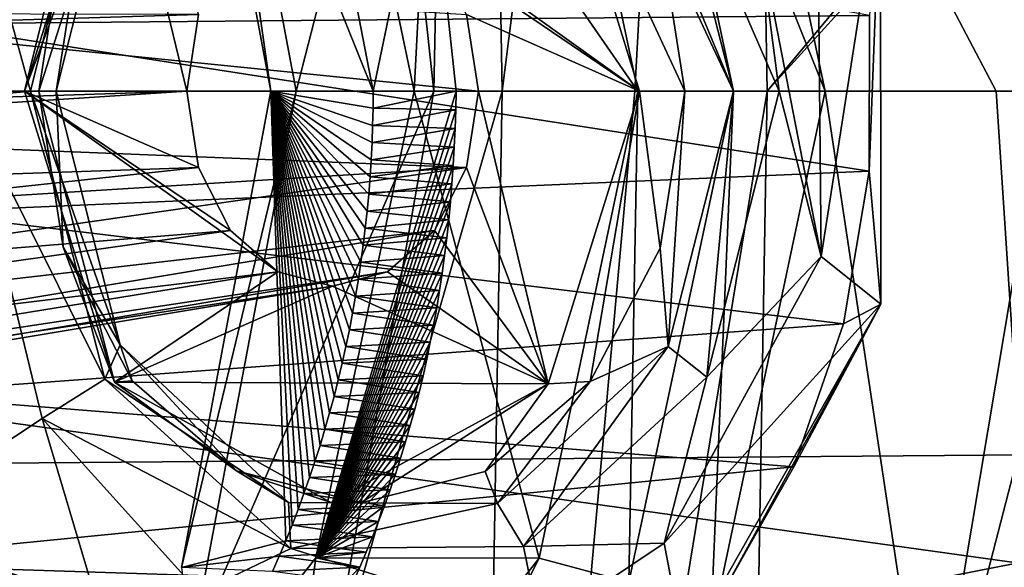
# Model space of a CAD drawing. Header units: metres. Extents: x -150 to 307, y -550 to 84.
# Tile 851 of 1056: x 202.83 to 204.98, y -1.04 to 0.16. Entities that reach past the tile are written whole.
import ezdxf

# ---------------------------------------------------------------- set-up
doc = ezdxf.new("R2010")
doc.units = ezdxf.units.M
doc.layers.add('solid_26006363', color=7, linetype='CONTINUOUS')

msp = doc.modelspace()

# ---------------------------------------------------------------- linework, layer by layer
at = {"layer": 'solid_26006363'}
for points in [[(204.964966, 17.972246, 921.404236), (199.540802, 0, 917.246277), (201.605789, 19.081154, 918.411316)], [(208.028397, 15.818866, 924.133667), (199.540802, 0, 917.246277), (204.964966, 17.972246, 921.404236)], [(210.618042, 12.746159, 926.440979), (199.540802, 0, 917.246277), (208.028397, 15.818866, 924.133667)], [(212.583405, 8.932697, 928.192017), (199.540802, 0, 917.246277), (210.618042, 12.746159, 926.440979)], [(202.146072, 11.879212, 921.398987), (201.843781, -0.000005, 921.499268), (205.746124, 11.74449, 924.325989)], [(201.843781, -0.000005, 921.499268), (205.21727, -0.000005, 924.228638), (205.746124, 11.74449, 924.325989)], [(213.810257, 4.600105, 929.285156), (199.540802, 0, 917.246277), (212.583405, 8.932697, 928.192017)], [(213.810257, 4.600105, 929.285156), (214.22731, 0.000173, 929.656738), (199.540802, 0, 917.246277)], [(205.252258, 4.395831, 882.401978), (205.336761, 0.000016, 882.408264), (203.674561, 2.040061, 881.072632)], [(204.394348, 4.029039, 884.660217), (203.815063, 3.965698, 884.186707), (203.884445, -0.000005, 884.191711)], [(204.394348, 4.029039, 884.660217), (203.884445, -0.000005, 884.191711), (204.174118, -0.000003, 884.427734)], [(204.394348, 4.029039, 884.660217), (204.174118, -0.000003, 884.427734), (204.463165, 0.00001, 884.663513)], [(206.949814, 2.980373, 886.73175), (204.394348, 4.029039, 884.660217), (204.463165, 0.00001, 884.663513)], [(203.815063, 3.965698, 884.186707), (203.646423, 0.824844, 884.000244), (203.73497, 0.000001, 884.070068)], [(203.884445, -0.000005, 884.191711), (203.815063, 3.965698, 884.186707), (203.73497, 0.000001, 884.070068)], [(206.012115, 1.702046, 885.940674), (206.949814, 2.980373, 886.73175), (204.463165, 0.00001, 884.663513)], [(203.674561, 2.040061, 881.072632), (205.336761, 0.000016, 882.408264), (204.338028, 1.189752, 881.601074)], [(51.326496, 1.972128, 672.819702), (286.751587, 0, -98.190849), (51.055336, 0, 672.736816)], [(51.326496, 1.972128, 672.819702), (287.022736, 1.972128, -98.107941), (286.751587, 0, -98.190849)], [(64.172447, 1.972128, 676.747131), (64.443604, 0, 676.830017), (299.873505, 1.954857, -94.17907)], [(195.914063, 1.972128, -275.727936), (197.603653, 0, -274.843964), (206.087204, 0, -271.541718)], [(195.914063, 1.972128, -275.727936), (206.087204, 0, -271.541718), (211.64624, 1.972128, -269.344177)], [(64.443604, 0, 676.830017), (300.139832, 0, -94.097641), (299.873505, 1.954857, -94.17907)], [(200.220139, 1.954857, -288.457275), (210.262085, 0, -284.97406), (192.05072, 0, -291.263794)], [(200.220139, 1.954857, -288.457275), (217.42778, 1.954857, -281.474823), (210.262085, 0, -284.97406)], [(205.070313, -0.000009, 885.159485), (206.012115, 1.702046, 885.940674), (204.463165, 0.00001, 884.663513)], [(203.183975, 1.04071, 882.960266), (203.378433, -0.000002, 883.138367), (203.205261, 1.215322, 883.480652)], [(203.205261, 1.215322, 883.480652), (203.434082, -0.000002, 883.656616), (203.646423, 0.824844, 884.000244)], [(203.378433, -0.000002, 883.138367), (203.434082, -0.000002, 883.656616), (203.205261, 1.215322, 883.480652)], [(204.160873, 1.074673, 881.555176), (204.338028, 1.189752, 881.601074), (204.59053, -0.000016, 881.801453)], [(204.338028, 1.189752, 881.601074), (205.336761, 0.000016, 882.408264), (204.964142, 0, 882.105042)], [(204.338028, 1.189752, 881.601074), (204.964142, 0, 882.105042), (204.59053, -0.000016, 881.801453)], [(203.965103, 1.020969, 881.662537), (204.160873, 1.074673, 881.555176), (204.390289, -0.000131, 881.734497)], [(204.160873, 1.074673, 881.555176), (204.59053, -0.000016, 881.801453), (204.390289, -0.000131, 881.734497)], [(203.602386, -0.000003, 882.648987), (203.378433, -0.000002, 883.138367), (203.183975, 1.04071, 882.960266)], [(203.412003, 0.981815, 882.507935), (203.602386, -0.000003, 882.648987), (203.183975, 1.04071, 882.960266)], [(203.965103, 1.020969, 881.662537), (204.180939, -0.000267, 881.830872), (203.479248, 1.014597, 882.190918)], [(203.479248, 1.014597, 882.190918), (203.692352, -0.000093, 882.360352), (203.721878, 0.574387, 882.385376)], [(204.180939, -0.000267, 881.830872), (203.692352, -0.000093, 882.360352), (203.479248, 1.014597, 882.190918)], [(203.965103, 1.020969, 881.662537), (204.390289, -0.000131, 881.734497), (204.180939, -0.000267, 881.830872)], [(203.721878, 0.574387, 882.385376), (203.602386, -0.000003, 882.648987), (203.412003, 0.981815, 882.507935)], [(203.434082, -0.000002, 883.656616), (203.73497, 0.000001, 884.070068), (203.646423, 0.824844, 884.000244)], [(203.19487, 0.000001, 879.22406), (202.840439, 0, 878.908264), (203.040024, 0.640027, 879.08606)], [(203.040024, 0.640027, 879.08606), (202.840439, 0, 878.908264), (203.07695, 0.634824, 879.036682)], [(202.840439, 0, 878.908264), (202.925186, 0.343412, 878.915466), (203.07695, 0.634824, 879.036682)], [(203.220505, 0.1671, 879.246887), (203.19487, 0.000001, 879.22406), (203.040024, 0.640027, 879.08606)], [(203.633484, 0.394892, 879.614807), (203.987732, 0.636135, 879.930481), (204.184387, 0, 880.105652)], [(204.184387, 0, 880.105652), (203.987732, 0.636135, 879.930481), (204.283432, 0, 879.994507)], [(203.987732, 0.636135, 879.930481), (204.229965, 0.341983, 879.953003), (204.283432, 0, 879.994507)], [(203.004791, 0.608916, 878.779419), (202.853806, 0, 878.656555), (202.750473, 0.373032, 878.573792)], [(202.909439, 0.000001, 878.764282), (202.853806, 0, 878.656555), (203.004791, 0.608916, 878.779419)], [(203.048874, 0.554013, 878.873779), (202.909439, 0.000001, 878.764282), (203.004791, 0.608916, 878.779419)], [(203.721878, 0.574387, 882.385376), (203.783676, -0.000035, 882.434448), (203.602386, -0.000003, 882.648987)], [(203.692352, -0.000093, 882.360352), (203.783676, -0.000035, 882.434448), (203.721878, 0.574387, 882.385376)], [(204.687073, 0.164776, 880.631409), (202.557129, 0.553, 883.368103), (202.615784, 0.147125, 883.414734)], [(202.925186, 0.343412, 878.915466), (202.871704, 0, 878.873169), (203.048874, 0.554013, 878.873779)], [(203.048874, 0.554013, 878.873779), (202.871704, 0, 878.873169), (202.909439, 0.000001, 878.764282)], [(204.229965, 0.341983, 879.953003), (204.246582, 0.559441, 879.830444), (204.39006, 0, 879.944397)], [(204.246582, 0.559441, 879.830444), (204.489822, 0, 879.977661), (204.39006, 0, 879.944397)], [(204.246582, 0.559441, 879.830444), (204.445282, 0.340175, 879.942017), (204.489822, 0, 879.977661)], [(204.581467, -0.361663, 880.052307), (204.574295, 0.390887, 880.04657), (204.711334, 0.468825, 880.300293)], [(204.581467, -0.361663, 880.052307), (204.711334, 0.468825, 880.300293), (204.712173, -0.465851, 880.300964)], [(204.712173, -0.465851, 880.300964), (204.711334, 0.468825, 880.300293), (204.686172, -0.175092, 880.630676)], [(204.711334, 0.468825, 880.300293), (204.687073, 0.164776, 880.631409), (204.686172, -0.175092, 880.630676)], [(203.832275, -0.000001, 879.791931), (199.608185, 0, 886.125671), (199.546371, 0.433341, 886.076233)], [(203.806656, 0.1671, 879.769104), (203.832275, -0.000001, 879.791931), (199.546371, 0.433341, 886.076233)], [(203.736359, 0.304631, 879.706482), (203.633484, 0.394892, 879.614807), (204.184387, 0, 880.105652)], [(204.445282, 0.340175, 879.942017), (204.574295, 0.390887, 880.04657), (204.581467, -0.361663, 880.052307)], [(202.853806, 0, 878.656555), (202.708496, -0.01422, 878.539612), (202.750473, 0.373032, 878.573792)], [(202.840439, 0, 878.908264), (202.871704, 0, 878.873169), (202.925186, 0.343412, 878.915466)], [(204.229965, 0.341983, 879.953003), (204.39006, 0, 879.944397), (204.283432, 0, 879.994507)], [(204.445282, 0.340175, 879.942017), (204.581467, -0.361663, 880.052307), (204.489822, 0, 879.977661)], [(203.806656, 0.1671, 879.769104), (203.736359, 0.304631, 879.706482), (204.184387, 0, 880.105652)], [(203.220505, 0.1671, 879.246887), (197.71077, 0.178414, 884.593933), (197.700653, 0, 884.585632)], [(203.220505, 0.1671, 879.246887), (197.700653, 0, 884.585632), (203.19487, 0.000001, 879.22406)], [(204.687073, 0.164776, 880.631409), (202.615784, 0.147125, 883.414734), (204.686172, -0.175092, 880.630676)], [(203.806656, 0.1671, 879.769104), (204.184387, 0, 880.105652), (203.832275, -0.000001, 879.791931)], [(204.686172, -0.175092, 880.630676), (202.615784, 0.147125, 883.414734), (202.606003, -0.264441, 883.406921)], [(203.19487, 0.000001, 879.22406), (197.700653, 0, 884.585632), (197.710831, -0.17903, 884.593994)], [(203.19487, 0.000001, 879.22406), (197.710831, -0.17903, 884.593994), (197.741104, -0.35402, 884.618652)], [(203.19487, 0.000001, 879.22406), (197.741104, -0.35402, 884.618652), (203.220505, -0.1671, 879.246887)], [(199.540802, 0, 917.246277), (214.22731, 0.000173, 929.656738), (213.810318, -4.599802, 929.285156)], [(203.19487, 0.000001, 879.22406), (203.220505, -0.1671, 879.246887), (202.840439, 0, 878.908264)], [(203.290802, -0.304631, 879.309509), (203.393677, -0.394892, 879.401184), (202.840439, 0, 878.908264)], [(203.393677, -0.394892, 879.401184), (203.037094, -0.636135, 879.083435), (202.840439, 0, 878.908264)], [(203.220505, -0.1671, 879.246887), (203.290802, -0.304631, 879.309509), (202.840439, 0, 878.908264)], [(203.037094, -0.636135, 879.083435), (202.871704, 0, 878.873169), (202.840439, 0, 878.908264)], [(202.909439, 0.000001, 878.764282), (203.049377, -0.554902, 878.874146), (202.853806, 0, 878.656555)], [(202.909439, 0.000001, 878.764282), (202.871704, 0, 878.873169), (202.924622, -0.3416, 878.914978)], [(203.037094, -0.636135, 879.083435), (202.924622, -0.3416, 878.914978), (202.871704, 0, 878.873169)], [(202.924622, -0.3416, 878.914978), (203.049377, -0.554902, 878.874146), (202.909439, 0.000001, 878.764282)], [(203.205017, -1.21584, 883.48053), (203.73497, 0.000001, 884.070068), (203.434082, -0.000002, 883.656616)], [(203.205017, -1.21584, 883.48053), (203.497253, -1.344936, 883.882629), (203.73497, 0.000001, 884.070068)], [(203.497253, -1.344936, 883.882629), (203.884445, -0.000005, 884.191711), (203.73497, 0.000001, 884.070068)], [(204.463165, 0.00001, 884.663513), (204.174118, -0.000003, 884.427734), (203.815048, -3.966245, 884.186707)], [(204.394333, -4.029554, 884.660217), (204.463165, 0.00001, 884.663513), (203.815048, -3.966245, 884.186707)], [(203.832275, -0.000001, 879.791931), (204.184387, 0, 880.105652), (203.984787, -0.640027, 879.927856)], [(203.984787, -0.640027, 879.927856), (204.184387, 0, 880.105652), (204.076614, -0.635017, 879.832397)], [(204.184387, 0, 880.105652), (204.229492, -0.343473, 879.952637), (204.076614, -0.635017, 879.832397)], [(204.184387, 0, 880.105652), (204.283432, 0, 879.994507), (204.229492, -0.343473, 879.952637)], [(205.070313, -0.000009, 885.159485), (204.463165, 0.00001, 884.663513), (204.394333, -4.029554, 884.660217)], [(204.964142, 0, 882.105042), (205.336761, 0.000016, 882.408264), (205.252289, -4.395135, 882.401978)], [(51.055336, 0, 672.736816), (286.751587, 0, -98.190849), (287.017914, -1.954857, -98.109421)], [(51.326496, -1.972128, 672.819702), (51.055336, 0, 672.736816), (287.017914, -1.954857, -98.109421)], [(64.172447, -1.972128, 676.747131), (299.868683, -1.972128, -94.180542), (300.139832, 0, -94.097641)], [(64.443604, 0, 676.830017), (64.172447, -1.972128, 676.747131), (300.139832, 0, -94.097641)], [(192.05072, 0, -291.263794), (210.262085, 0, -284.97406), (200.218521, -1.972128, -288.452515)], [(195.912445, -1.954857, -275.723175), (211.644073, -1.954857, -269.33963), (197.603653, 0, -274.843964)], [(211.644073, -1.954857, -269.33963), (206.087204, 0, -271.541718), (197.603653, 0, -274.843964)], [(199.540802, 0, 917.246277), (213.810318, -4.599802, 929.285156), (212.583496, -8.932452, 928.192139)], [(199.540802, 0, 917.246277), (212.583496, -8.932452, 928.192139), (210.618164, -12.745977, 926.441101)], [(199.540802, 0, 917.246277), (210.618164, -12.745977, 926.441101), (208.028534, -15.818749, 924.133789)], [(199.540802, 0, 917.246277), (208.028534, -15.818749, 924.133789), (204.965088, -17.972189, 921.404358)], [(199.540802, 0, 917.246277), (204.965088, -17.972189, 921.404358), (201.605896, -19.081144, 918.411438)], [(203.806656, -0.1671, 879.769104), (199.546844, -0.431745, 886.07666), (199.608185, 0, 886.125671)], [(203.806656, -0.1671, 879.769104), (199.608185, 0, 886.125671), (203.832275, -0.000001, 879.791931)], [(210.262085, 0, -284.97406), (217.425598, -1.972128, -281.470245), (200.218521, -1.972128, -288.452515)], [(202.146072, -11.879224, 921.398987), (205.21727, -0.000005, 924.228638), (201.843781, -0.000005, 921.499268)], [(202.146072, -11.879224, 921.398987), (205.403427, -0.000005, 924.376648), (205.21727, -0.000005, 924.228638)], [(202.146072, -11.879224, 921.398987), (205.74469, -11.744577, 924.324829), (205.403427, -0.000005, 924.376648)], [(202.708496, -0.01422, 878.539612), (202.879089, -0.715703, 878.67865), (202.644989, -0.870142, 878.622192)], [(202.853806, 0, 878.656555), (203.016022, -0.630017, 878.788574), (202.708496, -0.01422, 878.539612)], [(203.016022, -0.630017, 878.788574), (202.879089, -0.715703, 878.67865), (202.708496, -0.01422, 878.539612)], [(203.049377, -0.554902, 878.874146), (203.016022, -0.630017, 878.788574), (202.853806, 0, 878.656555)], [(203.183762, -1.041167, 882.960144), (203.434082, -0.000002, 883.656616), (203.378433, -0.000002, 883.138367)], [(203.183762, -1.041167, 882.960144), (203.205017, -1.21584, 883.48053), (203.434082, -0.000002, 883.656616)], [(203.411484, -0.982969, 882.507507), (203.183762, -1.041167, 882.960144), (203.378433, -0.000002, 883.138367)], [(203.602097, -0.037528, 882.648804), (203.378433, -0.000002, 883.138367), (203.602386, -0.000003, 882.648987)], [(203.425201, -0.948898, 882.517761), (203.411484, -0.982969, 882.507507), (203.378433, -0.000002, 883.138367)], [(203.438431, -0.914538, 882.527588), (203.425201, -0.948898, 882.517761), (203.378433, -0.000002, 883.138367)], [(203.451172, -0.879906, 882.537048), (203.438431, -0.914538, 882.527588), (203.378433, -0.000002, 883.138367)], [(203.463394, -0.845018, 882.546204), (203.451172, -0.879906, 882.537048), (203.378433, -0.000002, 883.138367)], [(203.475128, -0.80989, 882.554871), (203.463394, -0.845018, 882.546204), (203.378433, -0.000002, 883.138367)], [(203.486359, -0.77454, 882.563232), (203.475128, -0.80989, 882.554871), (203.378433, -0.000002, 883.138367)], [(203.497055, -0.738984, 882.571228), (203.486359, -0.77454, 882.563232), (203.378433, -0.000002, 883.138367)], [(203.507248, -0.703239, 882.578796), (203.497055, -0.738984, 882.571228), (203.378433, -0.000002, 883.138367)], [(203.516922, -0.667324, 882.585999), (203.507248, -0.703239, 882.578796), (203.378433, -0.000002, 883.138367)], [(203.526062, -0.631237, 882.592773), (203.516922, -0.667324, 882.585999), (203.378433, -0.000002, 883.138367)], [(203.534698, -0.59497, 882.599182), (203.526062, -0.631237, 882.592773), (203.378433, -0.000002, 883.138367)], [(203.542831, -0.558536, 882.605225), (203.534698, -0.59497, 882.599182), (203.378433, -0.000002, 883.138367)], [(203.55043, -0.521946, 882.610901), (203.542831, -0.558536, 882.605225), (203.378433, -0.000002, 883.138367)], [(203.557526, -0.485213, 882.61615), (203.55043, -0.521946, 882.610901), (203.378433, -0.000002, 883.138367)], [(203.564102, -0.448348, 882.621033), (203.557526, -0.485213, 882.61615), (203.378433, -0.000002, 883.138367)], [(203.570175, -0.411363, 882.625488), (203.564102, -0.448348, 882.621033), (203.378433, -0.000002, 883.138367)], [(203.575714, -0.374271, 882.629578), (203.570175, -0.411363, 882.625488), (203.378433, -0.000002, 883.138367)], [(203.580734, -0.337083, 882.633301), (203.575714, -0.374271, 882.629578), (203.378433, -0.000002, 883.138367)], [(203.585236, -0.29981, 882.636597), (203.580734, -0.337083, 882.633301), (203.378433, -0.000002, 883.138367)], [(203.589218, -0.262465, 882.639526), (203.585236, -0.29981, 882.636597), (203.378433, -0.000002, 883.138367)], [(203.592682, -0.22506, 882.64209), (203.589218, -0.262465, 882.639526), (203.378433, -0.000002, 883.138367)], [(203.595612, -0.187605, 882.644226), (203.592682, -0.22506, 882.64209), (203.378433, -0.000002, 883.138367)], [(203.598022, -0.150113, 882.645935), (203.595612, -0.187605, 882.644226), (203.378433, -0.000002, 883.138367)], [(203.599915, -0.112595, 882.647278), (203.598022, -0.150113, 882.645935), (203.378433, -0.000002, 883.138367)], [(203.601257, -0.075063, 882.648254), (203.599915, -0.112595, 882.647278), (203.378433, -0.000002, 883.138367)], [(203.602097, -0.037528, 882.648804), (203.601257, -0.075063, 882.648254), (203.378433, -0.000002, 883.138367)], [(203.476746, -1.020262, 882.188904), (203.782867, -0.04119, 882.433777), (203.783676, -0.000035, 882.434448)], [(203.476746, -1.020262, 882.188904), (203.783676, -0.000035, 882.434448), (203.692352, -0.000093, 882.360352)], [(203.965088, -1.020979, 881.662537), (203.476746, -1.020262, 882.188904), (203.692352, -0.000093, 882.360352)], [(203.815048, -3.966245, 884.186707), (203.884445, -0.000005, 884.191711), (203.497253, -1.344936, 883.882629)], [(203.783676, -0.000035, 882.434448), (203.602097, -0.037528, 882.648804), (203.602386, -0.000003, 882.648987)], [(203.782867, -0.04119, 882.433777), (203.602097, -0.037528, 882.648804), (203.783676, -0.000035, 882.434448)], [(203.965088, -1.020979, 881.662537), (203.692352, -0.000093, 882.360352), (204.180939, -0.000267, 881.830872)], [(203.806656, -0.1671, 879.769104), (203.832275, -0.000001, 879.791931), (203.984787, -0.640027, 879.927856)], [(204.174118, -0.000003, 884.427734), (203.884445, -0.000005, 884.191711), (203.815048, -3.966245, 884.186707)], [(203.965088, -1.020979, 881.662537), (204.180939, -0.000267, 881.830872), (204.16098, -1.073723, 881.555481)], [(204.16098, -1.073723, 881.555481), (204.390289, -0.000131, 881.734497), (204.339767, -1.185266, 881.602478)], [(204.180939, -0.000267, 881.830872), (204.390289, -0.000131, 881.734497), (204.16098, -1.073723, 881.555481)], [(204.229492, -0.343473, 879.952637), (204.283432, 0, 879.994507), (204.247086, -0.558559, 879.830872)], [(204.283432, 0, 879.994507), (204.39006, 0, 879.944397), (204.247086, -0.558559, 879.830872)], [(204.247086, -0.558559, 879.830872), (204.39006, 0, 879.944397), (204.331451, -0.625229, 879.850769)], [(204.39006, 0, 879.944397), (204.489822, 0, 879.977661), (204.331451, -0.625229, 879.850769)], [(204.331451, -0.625229, 879.850769), (204.489822, 0, 879.977661), (204.581467, -0.361663, 880.052307)], [(204.339767, -1.185266, 881.602478), (204.59053, -0.000016, 881.801453), (205.252289, -4.395135, 882.401978)], [(204.390289, -0.000131, 881.734497), (204.59053, -0.000016, 881.801453), (204.339767, -1.185266, 881.602478)], [(205.070313, -0.000009, 885.159485), (204.394333, -4.029554, 884.660217), (205.674576, -0.000037, 885.654297)], [(206.015366, -1.709859, 885.94342), (205.674576, -0.000037, 885.654297), (204.394333, -4.029554, 884.660217)], [(204.59053, -0.000016, 881.801453), (204.964142, 0, 882.105042), (205.252289, -4.395135, 882.401978)], [(203.476746, -1.020262, 882.188904), (203.78157, -0.082, 882.432739), (203.782867, -0.04119, 882.433777)], [(203.782867, -0.04119, 882.433777), (203.601257, -0.075063, 882.648254), (203.602097, -0.037528, 882.648804)], [(203.782867, -0.04119, 882.433777), (203.78157, -0.082, 882.432739), (203.601257, -0.075063, 882.648254)], [(203.476746, -1.020262, 882.188904), (203.77977, -0.122522, 882.431335), (203.78157, -0.082, 882.432739)], [(203.78157, -0.082, 882.432739), (203.599915, -0.112595, 882.647278), (203.601257, -0.075063, 882.648254)], [(203.78157, -0.082, 882.432739), (203.77977, -0.122522, 882.431335), (203.599915, -0.112595, 882.647278)], [(203.476746, -1.020262, 882.188904), (203.777466, -0.162757, 882.429504), (203.77977, -0.122522, 882.431335)], [(203.77977, -0.122522, 882.431335), (203.598022, -0.150113, 882.645935), (203.599915, -0.112595, 882.647278)], [(203.77977, -0.122522, 882.431335), (203.777466, -0.162757, 882.429504), (203.598022, -0.150113, 882.645935)], [(203.777466, -0.162757, 882.429504), (203.595612, -0.187605, 882.644226), (203.598022, -0.150113, 882.645935)], [(203.220505, -0.1671, 879.246887), (197.741104, -0.35402, 884.618652), (197.894882, -0.742813, 884.744019)], [(203.220505, -0.1671, 879.246887), (197.894882, -0.742813, 884.744019), (203.290802, -0.304631, 879.309509)], [(203.806656, -0.1671, 879.769104), (199.371964, -0.80643, 885.936646), (199.546844, -0.431745, 886.07666)], [(203.736359, -0.304631, 879.706482), (199.371964, -0.80643, 885.936646), (203.806656, -0.1671, 879.769104)], [(203.476746, -1.020262, 882.188904), (203.774673, -0.202702, 882.427307), (203.777466, -0.162757, 882.429504)], [(203.777466, -0.162757, 882.429504), (203.774673, -0.202702, 882.427307), (203.595612, -0.187605, 882.644226)], [(203.736359, -0.304631, 879.706482), (203.806656, -0.1671, 879.769104), (203.984787, -0.640027, 879.927856)], [(204.686172, -0.175092, 880.630676), (202.606003, -0.264441, 883.406921), (204.630661, -0.509168, 880.585022)], [(203.774673, -0.202702, 882.427307), (203.592682, -0.22506, 882.64209), (203.595612, -0.187605, 882.644226)], [(204.712173, -0.465851, 880.300964), (204.686172, -0.175092, 880.630676), (204.630661, -0.509168, 880.585022)], [(203.476746, -1.020262, 882.188904), (203.771393, -0.242357, 882.424683), (203.774673, -0.202702, 882.427307)], [(203.774673, -0.202702, 882.427307), (203.771393, -0.242357, 882.424683), (203.592682, -0.22506, 882.64209)], [(203.771393, -0.242357, 882.424683), (203.589218, -0.262465, 882.639526), (203.592682, -0.22506, 882.64209)], [(203.476746, -1.020262, 882.188904), (203.767609, -0.281721, 882.421692), (203.771393, -0.242357, 882.424683)], [(203.771393, -0.242357, 882.424683), (203.767609, -0.281721, 882.421692), (203.589218, -0.262465, 882.639526)], [(204.630661, -0.509168, 880.585022), (202.606003, -0.264441, 883.406921), (202.528778, -0.662682, 883.34552)], [(203.767609, -0.281721, 882.421692), (203.585236, -0.29981, 882.636597), (203.589218, -0.262465, 882.639526)], [(203.476746, -1.020262, 882.188904), (203.763336, -0.320793, 882.418274), (203.767609, -0.281721, 882.421692)], [(203.763336, -0.320793, 882.418274), (203.580734, -0.337083, 882.633301), (203.585236, -0.29981, 882.636597)], [(203.767609, -0.281721, 882.421692), (203.763336, -0.320793, 882.418274), (203.585236, -0.29981, 882.636597)], [(203.290802, -0.304631, 879.309509), (197.894882, -0.742813, 884.744019), (198.14151, -1.034842, 884.944519)], [(203.290802, -0.304631, 879.309509), (198.14151, -1.034842, 884.944519), (203.393677, -0.394892, 879.401184)], [(203.736359, -0.304631, 879.706482), (199.105301, -1.079303, 885.722778), (199.371964, -0.80643, 885.936646)], [(203.633484, -0.394892, 879.614807), (199.105301, -1.079303, 885.722778), (203.736359, -0.304631, 879.706482)], [(203.476746, -1.020262, 882.188904), (203.75856, -0.359573, 882.41449), (203.763336, -0.320793, 882.418274)], [(203.763336, -0.320793, 882.418274), (203.75856, -0.359573, 882.41449), (203.580734, -0.337083, 882.633301)], [(203.633484, -0.394892, 879.614807), (203.736359, -0.304631, 879.706482), (203.984787, -0.640027, 879.927856)], [(203.037094, -0.636135, 879.083435), (203.075912, -0.633475, 879.035828), (202.924622, -0.3416, 878.914978)], [(202.924622, -0.3416, 878.914978), (203.075912, -0.633475, 879.035828), (203.049377, -0.554902, 878.874146)], [(203.75856, -0.359573, 882.41449), (203.575714, -0.374271, 882.629578), (203.580734, -0.337083, 882.633301)], [(204.076614, -0.635017, 879.832397), (204.229492, -0.343473, 879.952637), (204.247086, -0.558559, 879.830872)], [(203.476746, -1.020262, 882.188904), (203.753296, -0.39806, 882.410339), (203.75856, -0.359573, 882.41449)], [(203.75856, -0.359573, 882.41449), (203.753296, -0.39806, 882.410339), (203.575714, -0.374271, 882.629578)], [(204.331451, -0.625229, 879.850769), (204.581467, -0.361663, 880.052307), (204.238632, -0.987845, 879.777588)], [(204.238632, -0.987845, 879.777588), (204.581467, -0.361663, 880.052307), (204.712173, -0.465851, 880.300964)], [(203.753296, -0.39806, 882.410339), (203.570175, -0.411363, 882.625488), (203.575714, -0.374271, 882.629578)], [(203.393677, -0.394892, 879.401184), (198.14151, -1.034842, 884.944519), (198.450439, -1.198192, 885.194885)], [(203.393677, -0.394892, 879.401184), (198.450439, -1.198192, 885.194885), (203.51358, -0.426259, 879.507996)], [(203.633484, -0.394892, 879.614807), (198.783554, -1.214373, 885.463867), (199.105301, -1.079303, 885.722778)], [(203.51358, -0.426259, 879.507996), (198.783554, -1.214373, 885.463867), (203.633484, -0.394892, 879.614807)], [(203.393677, -0.394892, 879.401184), (203.51358, -0.426259, 879.507996), (203.037094, -0.636135, 879.083435)], [(203.476746, -1.020262, 882.188904), (203.747528, -0.436252, 882.405762), (203.753296, -0.39806, 882.410339)], [(203.51358, -0.426259, 879.507996), (203.633484, -0.394892, 879.614807), (203.984787, -0.640027, 879.927856)], [(203.753296, -0.39806, 882.410339), (203.747528, -0.436252, 882.405762), (203.570175, -0.411363, 882.625488)], [(203.51358, -0.426259, 879.507996), (198.450439, -1.198192, 885.194885), (198.783554, -1.214373, 885.463867)], [(203.51358, -0.426259, 879.507996), (203.984787, -0.640027, 879.927856), (203.037094, -0.636135, 879.083435)], [(203.747528, -0.436252, 882.405762), (203.564102, -0.448348, 882.621033), (203.570175, -0.411363, 882.625488)], [(203.476746, -1.020262, 882.188904), (203.741272, -0.47415, 882.400757), (203.747528, -0.436252, 882.405762)], [(203.741272, -0.47415, 882.400757), (203.557526, -0.485213, 882.61615), (203.564102, -0.448348, 882.621033)], [(203.747528, -0.436252, 882.405762), (203.741272, -0.47415, 882.400757), (203.564102, -0.448348, 882.621033)], [(204.238632, -0.987845, 879.777588), (204.712173, -0.465851, 880.300964), (204.28302, -1.222682, 879.95752)], [(204.28302, -1.222682, 879.95752), (204.712173, -0.465851, 880.300964), (204.366608, -1.095942, 880.367981)], [(204.712173, -0.465851, 880.300964), (204.522079, -0.821249, 880.49585), (204.366608, -1.095942, 880.367981)], [(204.712173, -0.465851, 880.300964), (204.630661, -0.509168, 880.585022), (204.522079, -0.821249, 880.49585)], [(203.476746, -1.020262, 882.188904), (203.734528, -0.511752, 882.395447), (203.741272, -0.47415, 882.400757)], [(203.734528, -0.511752, 882.395447), (203.55043, -0.521946, 882.610901), (203.557526, -0.485213, 882.61615)], [(203.741272, -0.47415, 882.400757), (203.734528, -0.511752, 882.395447), (203.557526, -0.485213, 882.61615)], [(204.630661, -0.509168, 880.585022), (202.528778, -0.662682, 883.34552), (204.522079, -0.821249, 880.49585)], [(203.476746, -1.020262, 882.188904), (203.727295, -0.549057, 882.389709), (203.734528, -0.511752, 882.395447)], [(203.734528, -0.511752, 882.395447), (203.727295, -0.549057, 882.389709), (203.55043, -0.521946, 882.610901)], [(203.727295, -0.549057, 882.389709), (203.542831, -0.558536, 882.605225), (203.55043, -0.521946, 882.610901)], [(203.049377, -0.554902, 878.874146), (203.417313, -0.899117, 879.169556), (203.016022, -0.630017, 878.788574)], [(203.075912, -0.633475, 879.035828), (203.303925, -0.830179, 879.218445), (203.049377, -0.554902, 878.874146)], [(203.303925, -0.830179, 879.218445), (203.417313, -0.899117, 879.169556), (203.049377, -0.554902, 878.874146)], [(203.476746, -1.020262, 882.188904), (203.719559, -0.586066, 882.383545), (203.727295, -0.549057, 882.389709)], [(203.719559, -0.586066, 882.383545), (203.534698, -0.59497, 882.599182), (203.542831, -0.558536, 882.605225)], [(203.727295, -0.549057, 882.389709), (203.719559, -0.586066, 882.383545), (203.542831, -0.558536, 882.605225)], [(204.076614, -0.635017, 879.832397), (204.247086, -0.558559, 879.830872), (203.874481, -0.901288, 879.534668)], [(203.874481, -0.901288, 879.534668), (204.247086, -0.558559, 879.830872), (203.931091, -0.995187, 879.528992)], [(204.247086, -0.558559, 879.830872), (204.331451, -0.625229, 879.850769), (203.931091, -0.995187, 879.528992)], [(203.476746, -1.020262, 882.188904), (203.711334, -0.622776, 882.377014), (203.719559, -0.586066, 882.383545)], [(203.711334, -0.622776, 882.377014), (203.526062, -0.631237, 882.592773), (203.534698, -0.59497, 882.599182)], [(203.719559, -0.586066, 882.383545), (203.711334, -0.622776, 882.377014), (203.534698, -0.59497, 882.599182)], [(203.476746, -1.020262, 882.188904), (203.702606, -0.659192, 882.370117), (203.711334, -0.622776, 882.377014)], [(203.711334, -0.622776, 882.377014), (203.702606, -0.659192, 882.370117), (203.526062, -0.631237, 882.592773)], [(203.016022, -0.630017, 878.788574), (203.422546, -0.999744, 879.118408), (202.879089, -0.715703, 878.67865)], [(203.417313, -0.899117, 879.169556), (203.422546, -0.999744, 879.118408), (203.016022, -0.630017, 878.788574)], [(203.037094, -0.636135, 879.083435), (203.303925, -0.830179, 879.218445), (203.075912, -0.633475, 879.035828)], [(203.037094, -0.636135, 879.083435), (203.984787, -0.640027, 879.927856), (203.509674, -0.899652, 879.504517)], [(203.037094, -0.636135, 879.083435), (203.509674, -0.899652, 879.504517), (203.303925, -0.830179, 879.218445)], [(203.509674, -0.899652, 879.504517), (203.984787, -0.640027, 879.927856), (203.575211, -0.899999, 879.434753)], [(203.702606, -0.659192, 882.370117), (203.516922, -0.667324, 882.585999), (203.526062, -0.631237, 882.592773)], [(203.984787, -0.640027, 879.927856), (203.846817, -0.831223, 879.65033), (203.575211, -0.899999, 879.434753)], [(203.984787, -0.640027, 879.927856), (204.076614, -0.635017, 879.832397), (203.846817, -0.831223, 879.65033)], [(203.846817, -0.831223, 879.65033), (204.076614, -0.635017, 879.832397), (203.874481, -0.901288, 879.534668)], [(203.931091, -0.995187, 879.528992), (204.331451, -0.625229, 879.850769), (204.238632, -0.987845, 879.777588)], [(204.522079, -0.821249, 880.49585), (202.528778, -0.662682, 883.34552), (202.387161, -1.031561, 883.232788)], [(203.476746, -1.020262, 882.188904), (203.693359, -0.695345, 882.362732), (203.702606, -0.659192, 882.370117)], [(203.702606, -0.659192, 882.370117), (203.693359, -0.695345, 882.362732), (203.516922, -0.667324, 882.585999)], [(203.693359, -0.695345, 882.362732), (203.507248, -0.703239, 882.578796), (203.516922, -0.667324, 882.585999)], [(203.476746, -1.020262, 882.188904), (203.683578, -0.731234, 882.35498), (203.693359, -0.695345, 882.362732)], [(203.683578, -0.731234, 882.35498), (203.497055, -0.738984, 882.571228), (203.507248, -0.703239, 882.578796)], [(203.693359, -0.695345, 882.362732), (203.683578, -0.731234, 882.35498), (203.507248, -0.703239, 882.578796)], [(203.062881, -1.332707, 878.95929), (202.644989, -0.870142, 878.622192), (202.879089, -0.715703, 878.67865)], [(203.422546, -0.999744, 879.118408), (203.221802, -1.095921, 878.957214), (202.879089, -0.715703, 878.67865)], [(203.062881, -1.332707, 878.95929), (202.879089, -0.715703, 878.67865), (203.221802, -1.095921, 878.957214)], [(203.476746, -1.020262, 882.188904), (203.673264, -0.766849, 882.346802), (203.683578, -0.731234, 882.35498)], [(203.683578, -0.731234, 882.35498), (203.673264, -0.766849, 882.346802), (203.497055, -0.738984, 882.571228)], [(203.673264, -0.766849, 882.346802), (203.486359, -0.77454, 882.563232), (203.497055, -0.738984, 882.571228)], [(203.66246, -0.802181, 882.338196), (203.475128, -0.80989, 882.554871), (203.486359, -0.77454, 882.563232)], [(203.476746, -1.020262, 882.188904), (203.66246, -0.802181, 882.338196), (203.673264, -0.766849, 882.346802)], [(203.673264, -0.766849, 882.346802), (203.66246, -0.802181, 882.338196), (203.486359, -0.77454, 882.563232)], [(203.651138, -0.83722, 882.329224), (203.463394, -0.845018, 882.546204), (203.475128, -0.80989, 882.554871)], [(203.66246, -0.802181, 882.338196), (203.651138, -0.83722, 882.329224), (203.475128, -0.80989, 882.554871)], [(203.476746, -1.020262, 882.188904), (203.651138, -0.83722, 882.329224), (203.66246, -0.802181, 882.338196)], [(204.522079, -0.821249, 880.49585), (202.387161, -1.031561, 883.232788), (204.366608, -1.095942, 880.367981)], [(203.509674, -0.899652, 879.504517), (203.575211, -0.899999, 879.434753), (203.303925, -0.830179, 879.218445)], [(203.303925, -0.830179, 879.218445), (203.575211, -0.899999, 879.434753), (203.417313, -0.899117, 879.169556)], [(203.651138, -0.83722, 882.329224), (203.639328, -0.871957, 882.319824), (203.463394, -0.845018, 882.546204)], [(203.476746, -1.020262, 882.188904), (203.639328, -0.871957, 882.319824), (203.651138, -0.83722, 882.329224)], [(203.575211, -0.899999, 879.434753), (203.846817, -0.831223, 879.65033), (203.874481, -0.901288, 879.534668)], [(203.639328, -0.871957, 882.319824), (203.451172, -0.879906, 882.537048), (203.463394, -0.845018, 882.546204)], [(202.644989, -0.870142, 878.622192), (202.857162, -1.444659, 879.121338), (202.408401, -0.944241, 878.747681)], [(203.062881, -1.332707, 878.95929), (202.857162, -1.444659, 879.121338), (202.644989, -0.870142, 878.622192)], [(203.627045, -0.906381, 882.310059), (203.438431, -0.914538, 882.527588), (203.451172, -0.879906, 882.537048)], [(203.639328, -0.871957, 882.319824), (203.627045, -0.906381, 882.310059), (203.451172, -0.879906, 882.537048)], [(203.476746, -1.020262, 882.188904), (203.627045, -0.906381, 882.310059), (203.639328, -0.871957, 882.319824)], [(203.575211, -0.899999, 879.434753), (203.874481, -0.901288, 879.534668), (203.417313, -0.899117, 879.169556)], [(203.417313, -0.899117, 879.169556), (203.874481, -0.901288, 879.534668), (203.422546, -0.999744, 879.118408)], [(203.874481, -0.901288, 879.534668), (203.931091, -0.995187, 879.528992), (203.422546, -0.999744, 879.118408)], [(203.614288, -0.940484, 882.299927), (203.425201, -0.948898, 882.517761), (203.438431, -0.914538, 882.527588)], [(203.627045, -0.906381, 882.310059), (203.614288, -0.940484, 882.299927), (203.438431, -0.914538, 882.527588)], [(203.476746, -1.020262, 882.188904), (203.614288, -0.940484, 882.299927), (203.627045, -0.906381, 882.310059)], [(202.408401, -0.944241, 878.747681), (202.857162, -1.444659, 879.121338), (199.879074, -1.122615, 881.209106)], [(203.614288, -0.940484, 882.299927), (203.601059, -0.974257, 882.289429), (203.425201, -0.948898, 882.517761)], [(203.476746, -1.020262, 882.188904), (203.601059, -0.974257, 882.289429), (203.614288, -0.940484, 882.299927)], [(203.601059, -0.974257, 882.289429), (203.411484, -0.982969, 882.507507), (203.425201, -0.948898, 882.517761)], [(203.411484, -0.982969, 882.507507), (203.397293, -1.016736, 882.496948), (203.183762, -1.041167, 882.960144)], [(203.587372, -1.007688, 882.278503), (203.397293, -1.016736, 882.496948), (203.411484, -0.982969, 882.507507)], [(203.601059, -0.974257, 882.289429), (203.587372, -1.007688, 882.278503), (203.411484, -0.982969, 882.507507)], [(203.476746, -1.020262, 882.188904), (203.587372, -1.007688, 882.278503), (203.601059, -0.974257, 882.289429)], [(203.931091, -0.995187, 879.528992), (204.238632, -0.987845, 879.777588), (203.966537, -1.170176, 879.558899)], [(203.966537, -1.170176, 879.558899), (204.238632, -0.987845, 879.777588), (204.28302, -1.222682, 879.95752)], [(203.422546, -0.999744, 879.118408), (203.966537, -1.170176, 879.558899), (203.221802, -1.095921, 878.957214)], [(203.587372, -1.007688, 882.278503), (203.573257, -1.040771, 882.267273), (203.397293, -1.016736, 882.496948)], [(203.422546, -0.999744, 879.118408), (203.931091, -0.995187, 879.528992), (203.966537, -1.170176, 879.558899)], [(203.476746, -1.020262, 882.188904), (203.573257, -1.040771, 882.267273), (203.587372, -1.007688, 882.278503)], [(204.366608, -1.095942, 880.367981), (202.387161, -1.031561, 883.232788), (202.187103, -1.355289, 883.073303)], [(203.476746, -1.020262, 882.188904), (202.895325, -1.760159, 881.724854), (203.573257, -1.040771, 882.267273)], [(203.373703, -1.77122, 881.198914), (202.895325, -1.760159, 881.724854), (203.476746, -1.020262, 882.188904)], [(203.397293, -1.016736, 882.496948), (203.382629, -1.050183, 882.486023), (203.183762, -1.041167, 882.960144)], [(203.373703, -1.77122, 881.198914), (203.476746, -1.020262, 882.188904), (203.965088, -1.020979, 881.662537)], [(203.373703, -1.77122, 881.198914), (203.965088, -1.020979, 881.662537), (203.541412, -1.854862, 881.067139)], [(203.573257, -1.040771, 882.267273), (203.382629, -1.050183, 882.486023), (203.397293, -1.016736, 882.496948)], [(203.965088, -1.020979, 881.662537), (204.16098, -1.073723, 881.555481), (203.541412, -1.854862, 881.067139)], [(202.895325, -1.760159, 881.724854), (203.558685, -1.073494, 882.255737), (203.573257, -1.040771, 882.267273)], [(203.573257, -1.040771, 882.267273), (203.558685, -1.073494, 882.255737), (203.382629, -1.050183, 882.486023)]]:
    msp.add_3dface(points, dxfattribs=at)

doc.saveas('drawing.dxf')
